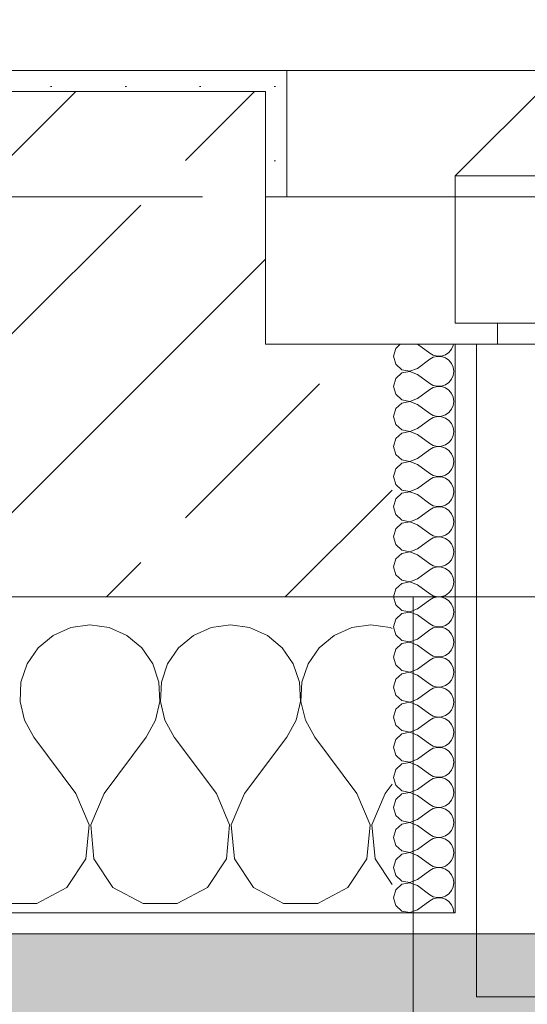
# Model space of a CAD drawing. Header units: metres. Extents: x -4 to 99, y -11 to 17.
# Tile 592 of 656: x 55.033 to 55.274, y -0.189 to 0.279. Entities that reach past the tile are written whole.
import ezdxf

# ---------------------------------------------------------------- set-up
doc = ezdxf.new("R2010")
doc.units = ezdxf.units.M
doc.header["$MEASUREMENT"] = 0
doc.linetypes.add('Strichlinie eng', pattern=[0.115, 0.075, -0.04])
doc.linetypes.add('Untersicht', pattern=[0.1, 0.075, -0.025])
for name, color, linetype in [('152 - Bemaßung_ Beschriftung.Ausbau', 7, 'Continuous'), ('301 - Elemente.Linie', 7, 'Continuous'), ('302 - Elemente.Schraffur', 7, 'Continuous'), ('603 - Struktur.Bodenplatte_ Decke Roh', 7, 'Continuous'), ('604 - Struktur.Wand Aussen', 7, 'Continuous'), ('650 - Abdeckung.Fußboden Aufbau', 7, 'Continuous'), ('Neubau_653 - Abdeckung.TB Verkofferung', 7, 'Continuous')]:
    doc.layers.add(name, color=color, linetype=linetype)
doc.styles.add('ERSTELLTER_STIL_2', font='txt')
doc.dimstyles.new('ERSTELLTER_STIL__1', dxfattribs={"dimtxt": 0.1, "dimasz": 0.0532, "dimexe": 0.18, "dimexo": 0.0625, "dimgap": 0, "dimtad": 1, "dimzin": 0, "dimdsep": 46, "dimtxsty": 'ERSTELLTER_STIL_2', "dimblk": 'ARROWHEAD_2', "dimblk1": 'ARROWHEAD_2', "dimblk2": 'ARROWHEAD_2', "dimcen": 0.09, "dimse1": 1, "dimse2": 1, "dimclrd": 7, "dimclre": 7, "dimclrt": 7, "dimazin": 0, "dimtfac": 1, "dimtdec": 4, "dimtmove": 0, "dimatfit": 3, "dimfxl": 1, "dimtolj": 1, "dimtzin": 0, "dimarcsym": 0})
doc.dimstyles.new('ERSTELLTER_STIL__2', dxfattribs={"dimtxt": 0.1, "dimasz": 0.0532, "dimexe": 0.18, "dimexo": 0.0625, "dimgap": 0, "dimtad": 1, "dimtih": 1, "dimtoh": 1, "dimzin": 0, "dimdsep": 46, "dimtxsty": 'ERSTELLTER_STIL_2', "dimblk": 'ARROWHEAD_2', "dimblk1": 'ARROWHEAD_2', "dimblk2": 'ARROWHEAD_2', "dimcen": 0.09, "dimse1": 1, "dimse2": 1, "dimclrd": 7, "dimclre": 7, "dimclrt": 7, "dimazin": 0, "dimtfac": 1, "dimtdec": 4, "dimtmove": 0, "dimatfit": 3, "dimfxl": 1, "dimtolj": 1, "dimtzin": 0, "dimarcsym": 0})
doc.dimstyles.new('ERSTELLTER_STIL__4', dxfattribs={"dimtxt": 0.1, "dimasz": 0.0532, "dimexe": 0.18, "dimexo": 0.0625, "dimgap": 0, "dimtad": 1, "dimzin": 0, "dimdsep": 46, "dimtxsty": 'ERSTELLTER_STIL_2', "dimblk": 'ARROWHEAD_2', "dimblk1": 'ARROWHEAD_2', "dimblk2": 'ARROWHEAD_2', "dimcen": 0.09, "dimse1": 1, "dimse2": 1, "dimclrd": 7, "dimclre": 7, "dimclrt": 7, "dimazin": 0, "dimtfac": 1, "dimtdec": 4, "dimtmove": 2, "dimatfit": 3, "dimfxl": 1, "dimtolj": 1, "dimtzin": 0, "dimarcsym": 0})
pattern_1 = [(0, (0, 0), (0, 0.08660254), [0, -0.05]), (0, (0.025, 0.0433), (0, 0.08660254), [0, -0.05])]
pattern_2 = [(45, (0, 0), (-0.01767767, 0.01767767), [0, -0.025])]

# ---------------------------------------------------------------- blocks, each defined once
blk = doc.blocks.new('*X100')
at = {"layer": '604 - Struktur.Wand Aussen', "color": 7, "linetype": 'Continuous', "lineweight": 5}
for p, q in [((55.06667, -0.00833), (55.05756, -0.0096)), ((55.07578, -0.0096), (55.06667, -0.00833)), ((55.13333, -0.00833), (55.12422, -0.0096)), ((55.14244, -0.0096), (55.13333, -0.00833)), ((55.2, -0.00833), (55.19089, -0.0096)), ((55.20911, -0.0096), (55.2, -0.00833)), ((55.04914, -0.01331), (55.04206, -0.01918)), ((55.05756, -0.0096), (55.04914, -0.01331)), ((55.08419, -0.01331), (55.07578, -0.0096)), ((55.09127, -0.01918), (55.08419, -0.01331)), ((55.11581, -0.01331), (55.10873, -0.01918)), ((55.12422, -0.0096), (55.11581, -0.01331)), ((55.15086, -0.01331), (55.14244, -0.0096)), ((55.15794, -0.01918), (55.15086, -0.01331)), ((55.18248, -0.01331), (55.17539, -0.01918)), ((55.19089, -0.0096), (55.18248, -0.01331)), ((55.21, -0.00999), (55.20911, -0.0096)), ((55.04206, -0.01918), (55.03685, -0.02676)), ((55.09648, -0.02676), (55.09127, -0.01918)), ((55.10873, -0.01918), (55.10352, -0.02676)), ((55.16315, -0.02676), (55.15794, -0.01918)), ((55.17539, -0.01918), (55.17019, -0.02676)), ((55.03685, -0.02676), (55.03391, -0.03547)), ((55.09942, -0.03547), (55.09648, -0.02676)), ((55.10352, -0.02676), (55.10058, -0.03547)), ((55.16609, -0.03547), (55.16315, -0.02676)), ((55.17019, -0.02676), (55.16725, -0.03547)), ((55.03391, -0.03547), (55.03347, -0.04466)), ((55.09987, -0.04466), (55.09942, -0.03547)), ((55.10058, -0.03547), (55.10013, -0.04466)), ((55.16653, -0.04466), (55.16609, -0.03547)), ((55.16725, -0.03547), (55.1668, -0.04466)), ((55.03347, -0.04466), (55.03555, -0.05362)), ((55.09778, -0.05362), (55.09987, -0.04466)), ((55.10013, -0.04466), (55.10222, -0.05362)), ((55.16445, -0.05362), (55.16653, -0.04466)), ((55.1668, -0.04466), (55.16888, -0.05362)), ((55.03555, -0.05362), (55.04, -0.06167)), ((55.09333, -0.06167), (55.09778, -0.05362)), ((55.10222, -0.05362), (55.10667, -0.06167)), ((55.16, -0.06167), (55.16445, -0.05362)), ((55.16888, -0.05362), (55.17333, -0.06167)), ((55.06, -0.08833), (55.04, -0.06167)), ((55.07333, -0.08833), (55.09333, -0.06167)), ((55.12667, -0.08833), (55.10667, -0.06167)), ((55.14, -0.08833), (55.16, -0.06167)), ((55.19333, -0.08833), (55.17333, -0.06167)), ((55.20667, -0.08833), (55.21, -0.08389)), ((55.06629, -0.1033), (55.06, -0.08833)), ((55.07333, -0.08833), (55.06705, -0.1033)), ((55.13295, -0.1033), (55.12667, -0.08833)), ((55.14, -0.08833), (55.13371, -0.1033)), ((55.19962, -0.1033), (55.19333, -0.08833)), ((55.20667, -0.08833), (55.20038, -0.1033)), ((55.06475, -0.11947), (55.06629, -0.1033)), ((55.06705, -0.1033), (55.06858, -0.11947)), ((55.13142, -0.11947), (55.13295, -0.1033)), ((55.13371, -0.1033), (55.13525, -0.11947)), ((55.19808, -0.11947), (55.19962, -0.1033)), ((55.20038, -0.1033), (55.20192, -0.11947)), ((55.05576, -0.13299), (55.06475, -0.11947)), ((55.06858, -0.11947), (55.07757, -0.13299)), ((55.12243, -0.13299), (55.13142, -0.11947)), ((55.13525, -0.11947), (55.14424, -0.13299)), ((55.1891, -0.13299), (55.19808, -0.11947)), ((55.20192, -0.11947), (55.21, -0.13163)), ((55.04145, -0.14066), (55.05576, -0.13299)), ((55.07757, -0.13299), (55.09188, -0.14066)), ((55.10812, -0.14066), (55.12243, -0.13299)), ((55.14424, -0.13299), (55.15855, -0.14066)), ((55.17479, -0.14066), (55.1891, -0.13299)), ((55.02521, -0.14066), (55.04145, -0.14066)), ((55.09188, -0.14066), (55.10812, -0.14066)), ((55.15855, -0.14066), (55.17479, -0.14066))]:
    blk.add_line(p, q, dxfattribs=at)
blk = doc.blocks.new('*X128')
at = {"layer": '604 - Struktur.Wand Aussen', "color": 7, "linetype": 'Continuous', "lineweight": 5}
for p, q in [((55.21178, 0.12304), (55.21071, 0.11929)), ((55.21392, 0.125), (55.21178, 0.12304)), ((55.22214, 0.125), (55.22786, 0.12071)), ((55.23696, 0.12116), (55.23822, 0.12267)), ((55.23822, 0.12267), (55.23901, 0.12448)), ((55.23901, 0.12448), (55.23909, 0.125)), ((55.21071, 0.11929), (55.21178, 0.11553)), ((55.22214, 0.11357), (55.22786, 0.11786)), ((55.22786, 0.12071), (55.22958, 0.11976)), ((55.22958, 0.11881), (55.22786, 0.11786)), ((55.22958, 0.11976), (55.2315, 0.11931)), ((55.2315, 0.11926), (55.22958, 0.11881)), ((55.2315, 0.11931), (55.23347, 0.11941)), ((55.23347, 0.11916), (55.2315, 0.11926)), ((55.23347, 0.11941), (55.23534, 0.12004)), ((55.23534, 0.11853), (55.23347, 0.11916)), ((55.23534, 0.12004), (55.23696, 0.12116)), ((55.23696, 0.11742), (55.23534, 0.11853)), ((55.23822, 0.1159), (55.23696, 0.11742)), ((55.21178, 0.11553), (55.21466, 0.1129)), ((55.21466, 0.1129), (55.2185, 0.11217)), ((55.2185, 0.11217), (55.22214, 0.11357)), ((55.23901, 0.11409), (55.23822, 0.1159)), ((55.23929, 0.11214), (55.23901, 0.11409)), ((55.21178, 0.10876), (55.21071, 0.105)), ((55.21466, 0.11139), (55.21178, 0.10876)), ((55.2185, 0.11211), (55.21466, 0.11139)), ((55.22214, 0.11071), (55.2185, 0.11211)), ((55.22214, 0.11071), (55.22786, 0.10643)), ((55.23696, 0.10687), (55.23822, 0.10839)), ((55.23822, 0.10839), (55.23901, 0.11019)), ((55.23901, 0.11019), (55.23929, 0.11214)), ((55.21071, 0.105), (55.21178, 0.10124)), ((55.22214, 0.09929), (55.22786, 0.10357)), ((55.22786, 0.10643), (55.22958, 0.10547)), ((55.22958, 0.10453), (55.22786, 0.10357)), ((55.22958, 0.10547), (55.2315, 0.10503)), ((55.2315, 0.10497), (55.22958, 0.10453)), ((55.2315, 0.10503), (55.23347, 0.10512)), ((55.23347, 0.10488), (55.2315, 0.10497)), ((55.23347, 0.10512), (55.23534, 0.10575)), ((55.23534, 0.10425), (55.23347, 0.10488)), ((55.23534, 0.10575), (55.23696, 0.10687)), ((55.23696, 0.10313), (55.23534, 0.10425)), ((55.23822, 0.10161), (55.23696, 0.10313)), ((55.21178, 0.10124), (55.21466, 0.09861)), ((55.21466, 0.09861), (55.2185, 0.09789)), ((55.2185, 0.09789), (55.22214, 0.09929)), ((55.23901, 0.09981), (55.23822, 0.10161)), ((55.23929, 0.09786), (55.23901, 0.09981)), ((55.21178, 0.09447), (55.21071, 0.09071)), ((55.21466, 0.0971), (55.21178, 0.09447)), ((55.2185, 0.09783), (55.21466, 0.0971)), ((55.22214, 0.09643), (55.2185, 0.09783)), ((55.22214, 0.09643), (55.22786, 0.09214)), ((55.23696, 0.09258), (55.23822, 0.0941)), ((55.23822, 0.0941), (55.23901, 0.09591)), ((55.23901, 0.09591), (55.23929, 0.09786)), ((55.21071, 0.09071), (55.21178, 0.08696)), ((55.22214, 0.085), (55.22786, 0.08929)), ((55.22786, 0.09214), (55.22958, 0.09119)), ((55.22958, 0.09024), (55.22786, 0.08929)), ((55.22958, 0.09119), (55.2315, 0.09074)), ((55.2315, 0.09069), (55.22958, 0.09024)), ((55.2315, 0.09074), (55.23347, 0.09084)), ((55.23347, 0.09059), (55.2315, 0.09069)), ((55.23347, 0.09084), (55.23534, 0.09147)), ((55.23534, 0.08996), (55.23347, 0.09059)), ((55.23534, 0.09147), (55.23696, 0.09258)), ((55.23696, 0.08884), (55.23534, 0.08996)), ((55.21178, 0.08696), (55.21466, 0.08433)), ((55.21466, 0.08433), (55.2185, 0.0836)), ((55.2185, 0.0836), (55.22214, 0.085)), ((55.23822, 0.08733), (55.23696, 0.08884)), ((55.23901, 0.08552), (55.23822, 0.08733)), ((55.23929, 0.08357), (55.23901, 0.08552)), ((55.21178, 0.08018), (55.21071, 0.07643)), ((55.21466, 0.08282), (55.21178, 0.08018)), ((55.2185, 0.08354), (55.21466, 0.08282)), ((55.22214, 0.08214), (55.2185, 0.08354)), ((55.22214, 0.08214), (55.22786, 0.07786)), ((55.23696, 0.0783), (55.23822, 0.07982)), ((55.23822, 0.07982), (55.23901, 0.08162)), ((55.23901, 0.08162), (55.23929, 0.08357)), ((55.21071, 0.07643), (55.21178, 0.07267)), ((55.22214, 0.07071), (55.22786, 0.075)), ((55.22786, 0.07786), (55.22958, 0.0769)), ((55.22958, 0.07595), (55.22786, 0.075)), ((55.22958, 0.0769), (55.2315, 0.07646)), ((55.2315, 0.0764), (55.22958, 0.07595)), ((55.2315, 0.07646), (55.23347, 0.07655)), ((55.23347, 0.0763), (55.2315, 0.0764)), ((55.23347, 0.07655), (55.23534, 0.07718)), ((55.23534, 0.07567), (55.23347, 0.0763)), ((55.23534, 0.07718), (55.23696, 0.0783)), ((55.23696, 0.07456), (55.23534, 0.07567)), ((55.21178, 0.07267), (55.21466, 0.07004)), ((55.2185, 0.06931), (55.22214, 0.07071)), ((55.23822, 0.07304), (55.23696, 0.07456)), ((55.23901, 0.07124), (55.23822, 0.07304)), ((55.23929, 0.06929), (55.23901, 0.07124)), ((55.21178, 0.0659), (55.21071, 0.06214)), ((55.21466, 0.06853), (55.21178, 0.0659)), ((55.21466, 0.07004), (55.2185, 0.06931)), ((55.2185, 0.06926), (55.21466, 0.06853)), ((55.22214, 0.06786), (55.2185, 0.06926)), ((55.22214, 0.06786), (55.22786, 0.06357)), ((55.23696, 0.06401), (55.23822, 0.06553)), ((55.23822, 0.06553), (55.23901, 0.06733)), ((55.23901, 0.06733), (55.23929, 0.06929)), ((55.21071, 0.06214), (55.21178, 0.05839)), ((55.22786, 0.06357), (55.22958, 0.06262)), ((55.22958, 0.06167), (55.22786, 0.06071)), ((55.22958, 0.06262), (55.2315, 0.06217)), ((55.2315, 0.06211), (55.22958, 0.06167)), ((55.2315, 0.06217), (55.23347, 0.06227)), ((55.23347, 0.06202), (55.2315, 0.06211)), ((55.23347, 0.06227), (55.23534, 0.0629)), ((55.23534, 0.06139), (55.23347, 0.06202)), ((55.23534, 0.0629), (55.23696, 0.06401)), ((55.23696, 0.06027), (55.23534, 0.06139)), ((55.21178, 0.05839), (55.21466, 0.05575)), ((55.2185, 0.05503), (55.22214, 0.05643)), ((55.22214, 0.05643), (55.22786, 0.06071)), ((55.23822, 0.05876), (55.23696, 0.06027)), ((55.23901, 0.05695), (55.23822, 0.05876)), ((55.23929, 0.055), (55.23901, 0.05695)), ((55.21178, 0.05161), (55.21071, 0.04786)), ((55.21466, 0.05425), (55.21178, 0.05161)), ((55.21466, 0.05575), (55.2185, 0.05503)), ((55.2185, 0.05497), (55.21466, 0.05425)), ((55.22214, 0.05357), (55.2185, 0.05497)), ((55.22214, 0.05357), (55.22786, 0.04929)), ((55.23822, 0.05124), (55.23901, 0.05305)), ((55.23901, 0.05305), (55.23929, 0.055)), ((55.21071, 0.04786), (55.21178, 0.0441)), ((55.22786, 0.04929), (55.22958, 0.04833)), ((55.22958, 0.04738), (55.22786, 0.04643)), ((55.22958, 0.04833), (55.2315, 0.04789)), ((55.2315, 0.04783), (55.22958, 0.04738)), ((55.2315, 0.04789), (55.23347, 0.04798)), ((55.23347, 0.04773), (55.2315, 0.04783)), ((55.23347, 0.04798), (55.23534, 0.04861)), ((55.23534, 0.0471), (55.23347, 0.04773)), ((55.23534, 0.04861), (55.23696, 0.04973)), ((55.23696, 0.04599), (55.23534, 0.0471)), ((55.23696, 0.04973), (55.23822, 0.05124)), ((55.21178, 0.0441), (55.21466, 0.04147)), ((55.2185, 0.04074), (55.22214, 0.04214)), ((55.22214, 0.04214), (55.22786, 0.04643)), ((55.23822, 0.04447), (55.23696, 0.04599)), ((55.23901, 0.04267), (55.23822, 0.04447)), ((55.23929, 0.04071), (55.23901, 0.04267)), ((55.21466, 0.03996), (55.21178, 0.03733)), ((55.21466, 0.04147), (55.2185, 0.04074)), ((55.2185, 0.04069), (55.21466, 0.03996)), ((55.22214, 0.03929), (55.2185, 0.04069)), ((55.22214, 0.03929), (55.22786, 0.035)), ((55.23822, 0.03696), (55.23901, 0.03876)), ((55.23901, 0.03876), (55.23929, 0.04071)), ((55.21178, 0.03733), (55.21071, 0.03357)), ((55.21071, 0.03357), (55.21178, 0.02982)), ((55.22786, 0.035), (55.22958, 0.03405)), ((55.22958, 0.0331), (55.22786, 0.03214)), ((55.22958, 0.03405), (55.2315, 0.0336)), ((55.2315, 0.03354), (55.22958, 0.0331)), ((55.2315, 0.0336), (55.23347, 0.0337)), ((55.23347, 0.03345), (55.2315, 0.03354)), ((55.23347, 0.0337), (55.23534, 0.03433)), ((55.23534, 0.03282), (55.23347, 0.03345)), ((55.23534, 0.03433), (55.23696, 0.03544)), ((55.23696, 0.0317), (55.23534, 0.03282)), ((55.23696, 0.03544), (55.23822, 0.03696)), ((55.21178, 0.02982), (55.21466, 0.02718)), ((55.22214, 0.02786), (55.22786, 0.03214)), ((55.23822, 0.03018), (55.23696, 0.0317)), ((55.23901, 0.02838), (55.23822, 0.03018)), ((55.23929, 0.02643), (55.23901, 0.02838)), ((55.21466, 0.02567), (55.21178, 0.02304)), ((55.21466, 0.02718), (55.2185, 0.02646)), ((55.2185, 0.0264), (55.21466, 0.02567)), ((55.2185, 0.02646), (55.22214, 0.02786)), ((55.22214, 0.025), (55.2185, 0.0264)), ((55.22214, 0.025), (55.22786, 0.02071)), ((55.23822, 0.02267), (55.23901, 0.02448)), ((55.23901, 0.02448), (55.23929, 0.02643)), ((55.21178, 0.02304), (55.21071, 0.01929)), ((55.21071, 0.01929), (55.21178, 0.01553)), ((55.22786, 0.02071), (55.22958, 0.01976)), ((55.22958, 0.01881), (55.22786, 0.01786)), ((55.22958, 0.01976), (55.2315, 0.01931)), ((55.2315, 0.01926), (55.22958, 0.01881)), ((55.2315, 0.01931), (55.23347, 0.01941)), ((55.23347, 0.01916), (55.2315, 0.01926)), ((55.23347, 0.01941), (55.23534, 0.02004)), ((55.23534, 0.01853), (55.23347, 0.01916)), ((55.23534, 0.02004), (55.23696, 0.02116)), ((55.23696, 0.02116), (55.23822, 0.02267)), ((55.21178, 0.01553), (55.21466, 0.0129)), ((55.22214, 0.01357), (55.22786, 0.01786)), ((55.23696, 0.01742), (55.23534, 0.01853)), ((55.23822, 0.0159), (55.23696, 0.01742)), ((55.23901, 0.01409), (55.23822, 0.0159)), ((55.23929, 0.01214), (55.23901, 0.01409)), ((55.21466, 0.01139), (55.21178, 0.00876)), ((55.21466, 0.0129), (55.2185, 0.01217)), ((55.2185, 0.01211), (55.21466, 0.01139)), ((55.2185, 0.01217), (55.22214, 0.01357)), ((55.22214, 0.01071), (55.2185, 0.01211)), ((55.22214, 0.01071), (55.22786, 0.00643)), ((55.23822, 0.00839), (55.23901, 0.01019)), ((55.23901, 0.01019), (55.23929, 0.01214)), ((55.21178, 0.00876), (55.21071, 0.005)), ((55.21071, 0.005), (55.21178, 0.00124)), ((55.22786, 0.00643), (55.22958, 0.00547)), ((55.22958, 0.00547), (55.2315, 0.00503)), ((55.2315, 0.00497), (55.22958, 0.00453)), ((55.2315, 0.00503), (55.23347, 0.00512)), ((55.23347, 0.00488), (55.2315, 0.00497)), ((55.23347, 0.00512), (55.23534, 0.00575)), ((55.23534, 0.00425), (55.23347, 0.00488)), ((55.23534, 0.00575), (55.23696, 0.00687)), ((55.23696, 0.00687), (55.23822, 0.00839)), ((55.21178, 0.00124), (55.21466, -0.00139)), ((55.22214, -0.00071), (55.22786, 0.00357)), ((55.22958, 0.00453), (55.22786, 0.00357)), ((55.23696, 0.00313), (55.23534, 0.00425)), ((55.23822, 0.00161), (55.23696, 0.00313)), ((55.23901, -0.00019), (55.23822, 0.00161)), ((55.21466, -0.0029), (55.21178, -0.00553)), ((55.21466, -0.00139), (55.2185, -0.00211)), ((55.2185, -0.00217), (55.21466, -0.0029)), ((55.2185, -0.00211), (55.22214, -0.00071)), ((55.22214, -0.00357), (55.2185, -0.00217)), ((55.22214, -0.00357), (55.22786, -0.00786)), ((55.23822, -0.0059), (55.23901, -0.00409)), ((55.23929, -0.00214), (55.23901, -0.00019)), ((55.23901, -0.00409), (55.23929, -0.00214)), ((55.21178, -0.00553), (55.21071, -0.00929)), ((55.21071, -0.00929), (55.21178, -0.01304)), ((55.22786, -0.00786), (55.22958, -0.00881)), ((55.22958, -0.00881), (55.2315, -0.00926)), ((55.2315, -0.00931), (55.22958, -0.00976)), ((55.2315, -0.00926), (55.23347, -0.00916)), ((55.23347, -0.00941), (55.2315, -0.00931)), ((55.23347, -0.00916), (55.23534, -0.00853)), ((55.23534, -0.00853), (55.23696, -0.00742)), ((55.23696, -0.00742), (55.23822, -0.0059)), ((55.21178, -0.01304), (55.21466, -0.01567)), ((55.22214, -0.015), (55.22786, -0.01071)), ((55.22958, -0.00976), (55.22786, -0.01071)), ((55.23534, -0.01004), (55.23347, -0.00941)), ((55.23696, -0.01116), (55.23534, -0.01004)), ((55.23822, -0.01267), (55.23696, -0.01116)), ((55.23901, -0.01448), (55.23822, -0.01267)), ((55.21466, -0.01718), (55.21178, -0.01982)), ((55.21466, -0.01567), (55.2185, -0.0164)), ((55.2185, -0.01646), (55.21466, -0.01718)), ((55.2185, -0.0164), (55.22214, -0.015)), ((55.22214, -0.01786), (55.2185, -0.01646)), ((55.22214, -0.01786), (55.22786, -0.02214)), ((55.23822, -0.02018), (55.23901, -0.01838)), ((55.23929, -0.01643), (55.23901, -0.01448)), ((55.23901, -0.01838), (55.23929, -0.01643)), ((55.21178, -0.01982), (55.21071, -0.02357)), ((55.22786, -0.02214), (55.22958, -0.0231)), ((55.22958, -0.0231), (55.2315, -0.02354)), ((55.23347, -0.02345), (55.23534, -0.02282)), ((55.23534, -0.02282), (55.23696, -0.0217)), ((55.23696, -0.0217), (55.23822, -0.02018)), ((55.21071, -0.02357), (55.21178, -0.02733)), ((55.21178, -0.02733), (55.21466, -0.02996)), ((55.22214, -0.02929), (55.22786, -0.025)), ((55.22958, -0.02405), (55.22786, -0.025)), ((55.2315, -0.0236), (55.22958, -0.02405)), ((55.2315, -0.02354), (55.23347, -0.02345)), ((55.23347, -0.0237), (55.2315, -0.0236)), ((55.23534, -0.02433), (55.23347, -0.0237)), ((55.23696, -0.02544), (55.23534, -0.02433)), ((55.23822, -0.02696), (55.23696, -0.02544)), ((55.23901, -0.02876), (55.23822, -0.02696)), ((55.21466, -0.03147), (55.21178, -0.0341)), ((55.21466, -0.02996), (55.2185, -0.03069)), ((55.2185, -0.03074), (55.21466, -0.03147)), ((55.2185, -0.03069), (55.22214, -0.02929)), ((55.22214, -0.03214), (55.2185, -0.03074)), ((55.22214, -0.03214), (55.22786, -0.03643)), ((55.23822, -0.03447), (55.23901, -0.03267)), ((55.23929, -0.03071), (55.23901, -0.02876)), ((55.23901, -0.03267), (55.23929, -0.03071)), ((55.21178, -0.0341), (55.21071, -0.03786)), ((55.22786, -0.03643), (55.22958, -0.03738)), ((55.22958, -0.03738), (55.2315, -0.03783)), ((55.23347, -0.03773), (55.23534, -0.0371)), ((55.23534, -0.0371), (55.23696, -0.03599)), ((55.23696, -0.03599), (55.23822, -0.03447)), ((55.21071, -0.03786), (55.21178, -0.04161)), ((55.21178, -0.04161), (55.21466, -0.04425)), ((55.22214, -0.04357), (55.22786, -0.03929)), ((55.22958, -0.03833), (55.22786, -0.03929)), ((55.2315, -0.03789), (55.22958, -0.03833)), ((55.2315, -0.03783), (55.23347, -0.03773)), ((55.23347, -0.03798), (55.2315, -0.03789)), ((55.23534, -0.03861), (55.23347, -0.03798)), ((55.23696, -0.03973), (55.23534, -0.03861)), ((55.23822, -0.04124), (55.23696, -0.03973)), ((55.23901, -0.04305), (55.23822, -0.04124)), ((55.21466, -0.04575), (55.21178, -0.04839)), ((55.21466, -0.04425), (55.2185, -0.04497)), ((55.2185, -0.04503), (55.21466, -0.04575)), ((55.2185, -0.04497), (55.22214, -0.04357)), ((55.22214, -0.04643), (55.2185, -0.04503)), ((55.22214, -0.04643), (55.22786, -0.05071)), ((55.23929, -0.045), (55.23901, -0.04305)), ((55.23901, -0.04695), (55.23929, -0.045)), ((55.21178, -0.04839), (55.21071, -0.05214)), ((55.22786, -0.05071), (55.22958, -0.05167)), ((55.23347, -0.05202), (55.23534, -0.05139)), ((55.23534, -0.05139), (55.23696, -0.05027)), ((55.23696, -0.05027), (55.23822, -0.04876)), ((55.23822, -0.04876), (55.23901, -0.04695)), ((55.21071, -0.05214), (55.21178, -0.0559)), ((55.21178, -0.0559), (55.21466, -0.05853)), ((55.22214, -0.05786), (55.22786, -0.05357)), ((55.22958, -0.05262), (55.22786, -0.05357)), ((55.22958, -0.05167), (55.2315, -0.05211)), ((55.2315, -0.05217), (55.22958, -0.05262)), ((55.2315, -0.05211), (55.23347, -0.05202)), ((55.23347, -0.05227), (55.2315, -0.05217)), ((55.23534, -0.0529), (55.23347, -0.05227)), ((55.23696, -0.05401), (55.23534, -0.0529)), ((55.23822, -0.05553), (55.23696, -0.05401)), ((55.23901, -0.05733), (55.23822, -0.05553)), ((55.21466, -0.06004), (55.21178, -0.06267)), ((55.21466, -0.05853), (55.2185, -0.05926)), ((55.2185, -0.05931), (55.21466, -0.06004)), ((55.2185, -0.05926), (55.22214, -0.05786)), ((55.22214, -0.06071), (55.2185, -0.05931)), ((55.22214, -0.06071), (55.22786, -0.065)), ((55.23929, -0.05929), (55.23901, -0.05733)), ((55.23901, -0.06124), (55.23929, -0.05929)), ((55.21178, -0.06267), (55.21071, -0.06643)), ((55.22786, -0.065), (55.22958, -0.06595)), ((55.23534, -0.06567), (55.23696, -0.06456)), ((55.23696, -0.06456), (55.23822, -0.06304)), ((55.23822, -0.06304), (55.23901, -0.06124)), ((55.21071, -0.06643), (55.21178, -0.07018)), ((55.22214, -0.07214), (55.22786, -0.06786)), ((55.22958, -0.0669), (55.22786, -0.06786)), ((55.22958, -0.06595), (55.2315, -0.0664)), ((55.2315, -0.06646), (55.22958, -0.0669)), ((55.2315, -0.0664), (55.23347, -0.0663)), ((55.23347, -0.06655), (55.2315, -0.06646)), ((55.23347, -0.0663), (55.23534, -0.06567)), ((55.23534, -0.06718), (55.23347, -0.06655)), ((55.23696, -0.0683), (55.23534, -0.06718)), ((55.23822, -0.06982), (55.23696, -0.0683)), ((55.23901, -0.07162), (55.23822, -0.06982)), ((55.21178, -0.07018), (55.21466, -0.07282)), ((55.21466, -0.07433), (55.21178, -0.07696)), ((55.21466, -0.07282), (55.2185, -0.07354)), ((55.2185, -0.0736), (55.21466, -0.07433)), ((55.2185, -0.07354), (55.22214, -0.07214)), ((55.22214, -0.075), (55.2185, -0.0736)), ((55.23929, -0.07357), (55.23901, -0.07162)), ((55.23901, -0.07552), (55.23929, -0.07357)), ((55.21178, -0.07696), (55.21071, -0.08071)), ((55.22214, -0.075), (55.22786, -0.07929)), ((55.22786, -0.07929), (55.22958, -0.08024)), ((55.23534, -0.07996), (55.23696, -0.07884)), ((55.23696, -0.07884), (55.23822, -0.07733)), ((55.23822, -0.07733), (55.23901, -0.07552)), ((55.21071, -0.08071), (55.21178, -0.08447)), ((55.22214, -0.08643), (55.22786, -0.08214)), ((55.22958, -0.08119), (55.22786, -0.08214)), ((55.22958, -0.08024), (55.2315, -0.08069)), ((55.2315, -0.08074), (55.22958, -0.08119)), ((55.2315, -0.08069), (55.23347, -0.08059)), ((55.23347, -0.08084), (55.2315, -0.08074)), ((55.23347, -0.08059), (55.23534, -0.07996)), ((55.23534, -0.08147), (55.23347, -0.08084)), ((55.23696, -0.08258), (55.23534, -0.08147)), ((55.23822, -0.0841), (55.23696, -0.08258)), ((55.23901, -0.08591), (55.23822, -0.0841)), ((55.21178, -0.08447), (55.21466, -0.0871)), ((55.21466, -0.08861), (55.21178, -0.09124)), ((55.21466, -0.0871), (55.2185, -0.08783)), ((55.2185, -0.08789), (55.21466, -0.08861)), ((55.2185, -0.08783), (55.22214, -0.08643)), ((55.22214, -0.08929), (55.2185, -0.08789)), ((55.23929, -0.08786), (55.23901, -0.08591)), ((55.23901, -0.08981), (55.23929, -0.08786)), ((55.21178, -0.09124), (55.21071, -0.095)), ((55.22214, -0.08929), (55.22786, -0.09357)), ((55.23534, -0.09425), (55.23696, -0.09313)), ((55.23696, -0.09313), (55.23822, -0.09161)), ((55.23822, -0.09161), (55.23901, -0.08981)), ((55.21071, -0.095), (55.21178, -0.09876)), ((55.22214, -0.10071), (55.22786, -0.09643)), ((55.22786, -0.09357), (55.22958, -0.09453)), ((55.22958, -0.09547), (55.22786, -0.09643)), ((55.22958, -0.09453), (55.2315, -0.09497)), ((55.2315, -0.09503), (55.22958, -0.09547)), ((55.2315, -0.09497), (55.23347, -0.09488)), ((55.23347, -0.09512), (55.2315, -0.09503)), ((55.23347, -0.09488), (55.23534, -0.09425)), ((55.23534, -0.09575), (55.23347, -0.09512)), ((55.23696, -0.09687), (55.23534, -0.09575)), ((55.23822, -0.09839), (55.23696, -0.09687)), ((55.21178, -0.09876), (55.21466, -0.10139)), ((55.21466, -0.10139), (55.2185, -0.10211)), ((55.2185, -0.10217), (55.21466, -0.1029)), ((55.2185, -0.10211), (55.22214, -0.10071)), ((55.22214, -0.10357), (55.2185, -0.10217)), ((55.23901, -0.10019), (55.23822, -0.09839)), ((55.23929, -0.10214), (55.23901, -0.10019)), ((55.23901, -0.10409), (55.23929, -0.10214)), ((55.21178, -0.10553), (55.21071, -0.10929)), ((55.21466, -0.1029), (55.21178, -0.10553)), ((55.22214, -0.10357), (55.22786, -0.10786)), ((55.23534, -0.10853), (55.23696, -0.10742)), ((55.23696, -0.10742), (55.23822, -0.1059)), ((55.23822, -0.1059), (55.23901, -0.10409)), ((55.21071, -0.10929), (55.21178, -0.11304)), ((55.22214, -0.115), (55.22786, -0.11071)), ((55.22786, -0.10786), (55.22958, -0.10881)), ((55.22958, -0.10976), (55.22786, -0.11071)), ((55.22958, -0.10881), (55.2315, -0.10926)), ((55.2315, -0.10931), (55.22958, -0.10976)), ((55.2315, -0.10926), (55.23347, -0.10916)), ((55.23347, -0.10941), (55.2315, -0.10931)), ((55.23347, -0.10916), (55.23534, -0.10853)), ((55.23534, -0.11004), (55.23347, -0.10941)), ((55.23696, -0.11116), (55.23534, -0.11004)), ((55.23822, -0.11267), (55.23696, -0.11116)), ((55.21178, -0.11304), (55.21466, -0.11567)), ((55.21466, -0.11567), (55.2185, -0.1164)), ((55.2185, -0.11646), (55.21466, -0.11718)), ((55.2185, -0.1164), (55.22214, -0.115)), ((55.22214, -0.11786), (55.2185, -0.11646)), ((55.23901, -0.11448), (55.23822, -0.11267)), ((55.23929, -0.11643), (55.23901, -0.11448)), ((55.23901, -0.11838), (55.23929, -0.11643)), ((55.21178, -0.11982), (55.21071, -0.12357)), ((55.21466, -0.11718), (55.21178, -0.11982)), ((55.22214, -0.11786), (55.22786, -0.12214)), ((55.23696, -0.1217), (55.23822, -0.12018)), ((55.23822, -0.12018), (55.23901, -0.11838)), ((55.21071, -0.12357), (55.21178, -0.12733)), ((55.22214, -0.12929), (55.22786, -0.125)), ((55.22786, -0.12214), (55.22958, -0.1231)), ((55.22958, -0.12405), (55.22786, -0.125)), ((55.22958, -0.1231), (55.2315, -0.12354)), ((55.2315, -0.1236), (55.22958, -0.12405)), ((55.2315, -0.12354), (55.23347, -0.12345)), ((55.23347, -0.1237), (55.2315, -0.1236)), ((55.23347, -0.12345), (55.23534, -0.12282)), ((55.23534, -0.12433), (55.23347, -0.1237)), ((55.23534, -0.12282), (55.23696, -0.1217)), ((55.23696, -0.12544), (55.23534, -0.12433)), ((55.23822, -0.12696), (55.23696, -0.12544)), ((55.21178, -0.12733), (55.21466, -0.12996)), ((55.21466, -0.12996), (55.2185, -0.13069)), ((55.2185, -0.13074), (55.21466, -0.13147)), ((55.2185, -0.13069), (55.22214, -0.12929)), ((55.22214, -0.13214), (55.2185, -0.13074)), ((55.23901, -0.12876), (55.23822, -0.12696)), ((55.23929, -0.13071), (55.23901, -0.12876)), ((55.23901, -0.13267), (55.23929, -0.13071)), ((55.21178, -0.1341), (55.21071, -0.13786)), ((55.21466, -0.13147), (55.21178, -0.1341)), ((55.22214, -0.13214), (55.22786, -0.13643)), ((55.23696, -0.13599), (55.23822, -0.13447)), ((55.23822, -0.13447), (55.23901, -0.13267)), ((55.21071, -0.13786), (55.21178, -0.14161)), ((55.22214, -0.14357), (55.22786, -0.13929)), ((55.22786, -0.13643), (55.22958, -0.13738)), ((55.22958, -0.13833), (55.22786, -0.13929)), ((55.22958, -0.13738), (55.2315, -0.13783)), ((55.2315, -0.13789), (55.22958, -0.13833)), ((55.2315, -0.13783), (55.23347, -0.13773)), ((55.23347, -0.13798), (55.2315, -0.13789)), ((55.23347, -0.13773), (55.23534, -0.1371)), ((55.23534, -0.13861), (55.23347, -0.13798)), ((55.23534, -0.1371), (55.23696, -0.13599)), ((55.23696, -0.13973), (55.23534, -0.13861)), ((55.23822, -0.14124), (55.23696, -0.13973)), ((55.21178, -0.14161), (55.21466, -0.14425)), ((55.21466, -0.14425), (55.2185, -0.14497)), ((55.2185, -0.14497), (55.22214, -0.14357)), ((55.23901, -0.14305), (55.23822, -0.14124)), ((55.23929, -0.145), (55.23901, -0.14305))]:
    blk.add_line(p, q, dxfattribs=at)
blk = doc.blocks.new('*D363')
at = {"layer": '152 - Bemaßung_ Beschriftung.Ausbau', "color": 7, "linetype": 'Continuous', "lineweight": 5}
for p, q in [((-1.675, 0.005), (-1.675, 0.245)), ((-1.71, 0.02521), (-1.64, -0.01521)), ((-1.6225, 0.005), (-1.7275, 0.005)), ((-1.675, -0.145), (-1.675, 0.005)), ((-1.71, -0.12479), (-1.64, -0.16521)), ((-1.6225, -0.145), (-1.7275, -0.145)), ((-1.675, -0.17923), (-1.675, -0.145))]:
    blk.add_line(p, q, dxfattribs=at)
at = {"layer": '152 - Bemaßung_ Beschriftung.Ausbau', "color": 7, "lineweight": 5, "insert": (-1.68664, -0.14589), "char_height": 0.1, "attachment_point": 7, "rotation": 90, "style": 'ERSTELLTER_STIL_2'}
blk.add_mtext('\\A1;{\\pql;\\fArial|b0|i0|c0|p38;15}', dxfattribs=at)
blk = doc.blocks.new('ARROWHEAD_2')
at = {"color": 0, "linetype": 'Continuous', "lineweight": 0}
for p, q in [((-0.3781, -0.655), (0.3781, 0.655)), ((0, 0), (-1, 0))]:
    blk.add_line(p, q, dxfattribs=at)
blk = doc.blocks.new('*D364')
at = {"layer": '152 - Bemaßung_ Beschriftung.Ausbau', "color": 7, "linetype": 'Continuous', "lineweight": 5}
blk.add_line((-1.71, 0.02521), (-1.64, -0.01521), dxfattribs=at)
blk = doc.blocks.new('*D369')
at = {"layer": '152 - Bemaßung_ Beschriftung.Ausbau', "color": 7, "linetype": 'Continuous', "lineweight": 5}
for p, q in [((-2.175, 0.005), (-2.175, 0.245)), ((-2.21, 0.02521), (-2.14, -0.01521)), ((-2.1225, 0.005), (-2.2275, 0.005)), ((-2.175, -0.145), (-2.175, 0.005)), ((-2.21, -0.12479), (-2.14, -0.16521)), ((-2.1225, -0.145), (-2.2275, -0.145)), ((-2.175, -0.17923), (-2.175, -0.145))]:
    blk.add_line(p, q, dxfattribs=at)
at = {"layer": '152 - Bemaßung_ Beschriftung.Ausbau', "color": 7, "lineweight": 5, "insert": (-2.1845, -0.14511), "char_height": 0.1, "attachment_point": 7, "rotation": 90, "style": 'ERSTELLTER_STIL_2'}
blk.add_mtext('\\A1;{\\pql;\\fArial|b0|i0|c0|p38;15}', dxfattribs=at)
blk = doc.blocks.new('*D370')
at = {"layer": '152 - Bemaßung_ Beschriftung.Ausbau', "color": 7, "linetype": 'Continuous', "lineweight": 5}
for p, q in [((-2.21, 0.27019), (-2.14, 0.22978)), ((-2.14, 0.22479), (-2.21, 0.26521)), ((-2.1225, 0.245), (-2.2275, 0.245)), ((-2.175, 0.005), (-2.175, 0.245)), ((-2.21, 0.02521), (-2.14, -0.01521))]:
    blk.add_line(p, q, dxfattribs=at)
at = {"layer": '152 - Bemaßung_ Beschriftung.Ausbau', "color": 7, "lineweight": 5, "insert": (-2.195, 0.04911), "char_height": 0.1, "attachment_point": 7, "rotation": 90, "style": 'ERSTELLTER_STIL_2'}
blk.add_mtext('\\A1;{\\pql;\\fArial|b0|i0|c0|p38;24}', dxfattribs=at)
blk = doc.blocks.new('*D416')
at = {"layer": '152 - Bemaßung_ Beschriftung.Ausbau', "color": 7, "linetype": 'Continuous', "lineweight": 5}
for p, q in [((53.95, -4.1125), (53.95, -4.0075)), ((55.15, -4.1125), (55.15, -4.0075)), ((53.97021, -4.025), (53.92979, -4.095)), ((55.17021, -4.025), (55.12979, -4.095)), ((53.95, -4.06), (55.15, -4.06))]:
    blk.add_line(p, q, dxfattribs=at)
at = {"layer": '152 - Bemaßung_ Beschriftung.Ausbau', "color": 7, "lineweight": 5, "insert": (54.41697, -4.04), "char_height": 0.1, "attachment_point": 7, "style": 'ERSTELLTER_STIL_2'}
blk.add_mtext('\\A1;{\\pql;\\fArial|b0|i0|c0|p38;1,20}', dxfattribs=at)
blk = doc.blocks.new('*D417')
at = {"layer": '152 - Bemaßung_ Beschriftung.Ausbau', "color": 7, "linetype": 'Continuous', "lineweight": 5}
for p, q in [((55.15, -4.1125), (55.15, -4.0075)), ((57.55, -4.1125), (57.55, -4.0075)), ((55.17021, -4.025), (55.12979, -4.095)), ((57.57021, -4.025), (57.52979, -4.095)), ((55.15, -4.06), (57.55, -4.06))]:
    blk.add_line(p, q, dxfattribs=at)
at = {"layer": '152 - Bemaßung_ Beschriftung.Ausbau', "color": 7, "lineweight": 5, "char_height": 0.1, "attachment_point": 7, "style": 'ERSTELLTER_STIL_2'}
for s, insert in [('\\A1;{\\pql;\\fArial|b0|i0|c0|p38;2,40}', (56.21697, -4.04)), ('\\A1;{\\pql;\\fArial|b0|i0|c0|p38;2,01}', (56.21697, -4.18))]:
    blk.add_mtext(s, dxfattribs=dict(at, insert=insert))
blk = doc.blocks.new('*D451')
at = {"layer": '152 - Bemaßung_ Beschriftung.Ausbau', "color": 7, "linetype": 'Continuous', "lineweight": 5}
for p, q in [((54.62, -4.6125), (54.62, -4.5075)), ((58.07, -4.6125), (58.07, -4.5075)), ((54.64021, -4.525), (54.59979, -4.595)), ((58.09021, -4.525), (58.04979, -4.595)), ((54.62, -4.56), (58.07, -4.56))]:
    blk.add_line(p, q, dxfattribs=at)
at = {"layer": '152 - Bemaßung_ Beschriftung.Ausbau', "color": 7, "lineweight": 5, "char_height": 0.1, "attachment_point": 7, "style": 'ERSTELLTER_STIL_2'}
for s, insert in [('\\A1;{\\pql;\\fArial|b0|i0|c0|p38;13\\fArial|b0|i0|c0|p38;\\A1{\\H.66x;\\S5^  ;}}', (57.84791, -4.54171)), ('\\A1;{\\pql;\\fArial|b0|i0|c0|p38;3,45}', (56.11104, -4.54))]:
    blk.add_mtext(s, dxfattribs=dict(at, insert=insert))
blk = doc.blocks.new('*D490')
at = {"layer": '152 - Bemaßung_ Beschriftung.Ausbau', "color": 7, "linetype": 'Continuous', "lineweight": 5}
for p, q in [((54.67999, -5.1125), (54.67999, -5.0075)), ((57.97999, -5.1125), (57.97999, -5.0075)), ((54.7002, -5.025), (54.65978, -5.095)), ((58.0002, -5.025), (57.95978, -5.095)), ((54.67999, -5.06), (57.97999, -5.06))]:
    blk.add_line(p, q, dxfattribs=at)
at = {"layer": '152 - Bemaßung_ Beschriftung.Ausbau', "color": 7, "lineweight": 5, "insert": (56.19696, -5.04), "char_height": 0.1, "attachment_point": 7, "style": 'ERSTELLTER_STIL_2'}
blk.add_mtext('\\A1;{\\pql;\\fArial|b0|i0|c0|p38;3,30}', dxfattribs=at)
blk = doc.blocks.new('*D497')
at = {"layer": '152 - Bemaßung_ Beschriftung.Ausbau', "color": 7, "linetype": 'Continuous', "lineweight": 5}
for p, q in [((-0.165, -5.6125), (-0.165, -5.5075)), ((62.42503, -5.6125), (62.42503, -5.5075)), ((-0.14479, -5.525), (-0.18521, -5.595)), ((62.40482, -5.595), (62.44523, -5.525)), ((-0.19923, -5.56), (-0.165, -5.56)), ((-0.165, -5.56), (62.42503, -5.56)), ((62.42503, -5.56), (62.45926, -5.56))]:
    blk.add_line(p, q, dxfattribs=at)
at = {"layer": '152 - Bemaßung_ Beschriftung.Ausbau', "color": 7, "lineweight": 5, "insert": (30.95904, -5.54), "char_height": 0.1, "attachment_point": 7, "style": 'ERSTELLTER_STIL_2'}
blk.add_mtext('\\A1;{\\pql;\\fArial|b0|i0|c0|p38;62,59}', dxfattribs=at)

msp = doc.modelspace()

# ---------------------------------------------------------------- hatches: boundary and pattern name
at = {"layer": '302 - Elemente.Schraffur', "linetype": 'Continuous', "lineweight": 0, "true_color": 0x191919}
msp.add_hatch(color=250, dxfattribs=at).paths.add_polyline_path([(43.72998, -3.31), (55.21999, -3.31), (55.21999, -0.155), (43.73, -0.155)])
at = {"layer": '302 - Elemente.Schraffur', "linetype": 'Continuous', "lineweight": 0, "true_color": 0x282828}
msp.add_hatch(color=250, dxfattribs=at).paths.add_polyline_path([(55.21999, -3.31), (62.43503, -3.31), (62.43503, -0.155), (55.21999, -0.155)])
at = {"layer": '604 - Struktur.Wand Aussen', "linetype": 'Continuous', "lineweight": 0, "true_color": 0x000000}
h = msp.add_hatch(dxfattribs=at)
h.set_pattern_fill('Gips_0001', color=18, style=0, pattern_type=2)
h.set_pattern_definition(pattern_2)
h.paths.add_polyline_path([(54.68999, 0.255), (54.68999, 0.245), (55.15, 0.245), (55.15, 0.255)])
h = msp.add_hatch(dxfattribs=at)
h.set_pattern_fill('Gips_0001', color=18, style=0, pattern_type=2)
h.set_pattern_definition(pattern_2)
h.paths.add_polyline_path([(55.15, 0.255), (55.15, 0.195), (55.16, 0.195), (55.16, 0.255)])
h = msp.add_hatch(dxfattribs=at)
h.set_pattern_fill('Beton__Stahlbeton_0001', color=18, style=0, pattern_type=2)
h.set_pattern_definition([(45, (0, 0), (-0.08485281, 0.08485281), []), (45, (-0.04243, 0.04243), (-0.08485281, 0.08485281), [0.09, -0.03])])
h.paths.add_polyline_path([(53.89, 0.005), (55.21, 0.005), (55.21, 0.125), (55.15, 0.125), (55.15, 0.195), (55.15, 0.245), (53.95, 0.245), (53.95, 0.195), (53.95, 0.125), (53.89, 0.125)])
h = msp.add_hatch(dxfattribs=at)
h.set_pattern_fill('Verputz_0001', color=18, style=0, pattern_type=2)
h.set_pattern_definition(pattern_1)
h.paths.add_polyline_path([(55.25, 0.125), (55.24, 0.125), (55.24, -0.155), (55.25, -0.155)])
h = msp.add_hatch(dxfattribs=at)
h.set_pattern_fill('Verputz_0001', color=18, style=0, pattern_type=2)
h.set_pattern_definition(pattern_1)
h.paths.add_polyline_path([(55.24, -0.145), (53.86, -0.145), (53.86, -0.155), (55.24, -0.155)])

# ---------------------------------------------------------------- linework, layer by layer
at = {"layer": '301 - Elemente.Linie', "color": 7, "linetype": 'Continuous', "lineweight": 18, "flags": 128}
msp.add_lwpolyline([(55.22001, -0.155), (55.22, -3.31)], dxfattribs=at)
at = {"layer": '603 - Struktur.Bodenplatte_ Decke Roh', "color": 9, "linetype": 'Continuous', "lineweight": 13, "true_color": 0xbebebe, "flags": 128}
msp.add_lwpolyline([(43.73, -3.31), (55.21999, -3.31), (55.21999, 0.005)], dxfattribs=at)
at = {"layer": '603 - Struktur.Bodenplatte_ Decke Roh', "color": 7, "linetype": 'Strichlinie eng', "lineweight": 9, "flags": 128}
msp.add_lwpolyline([(55.21999, 0.005), (43.73, 0.005)], dxfattribs=at)
at = {"layer": '603 - Struktur.Bodenplatte_ Decke Roh', "color": 7, "linetype": 'Continuous', "lineweight": 18, "flags": 128}
msp.add_lwpolyline([(55.21999, 0.005), (62.27503, 0.005)], dxfattribs=at)
at = {"layer": '604 - Struktur.Wand Aussen', "color": 7, "linetype": 'Continuous', "lineweight": 9}
for p, q in [((55.24, 0.205), (55.65719, 0.62219)), ((55.16, 0.255), (57.54, 0.255)), ((55.25, -0.155), (55.25, -0.185)), ((55.25, -0.185), (57.45, -0.185))]:
    msp.add_line(p, q, dxfattribs=at)
at = {"layer": '604 - Struktur.Wand Aussen', "color": 7, "linetype": 'Continuous', "lineweight": 5}
for p, q in [((55.15, 0.255), (55.16, 0.255)), ((55.16, 0.245), (55.16, 0.255)), ((55.16, 0.245), (55.16, 0.255)), ((55.16, 0.195), (55.16, 0.245)), ((55.16, 0.195), (55.16, 0.245)), ((55.15, 0.195), (55.16, 0.195)), ((55.15, 0.195), (55.16, 0.195)), ((55.15, 0.195), (55.16, 0.195)), ((55.21, 0.125), (55.24, 0.125)), ((55.21, 0.125), (55.24, 0.125)), ((55.21, 0.125), (55.24, 0.125)), ((55.24, 0.125), (55.25, 0.125)), ((55.24, 0.125), (55.24, -0.145)), ((55.24, -0.145), (55.24, 0.125)), ((55.24, 0.125), (55.25, 0.125)), ((55.24, 0.125), (55.25, 0.125)), ((55.25, 0.005), (55.25, 0.125)), ((55.25, 0.005), (55.25, 0.125)), ((55.25, -0.005), (55.25, 0.005)), ((55.25, -0.005), (55.25, 0.005)), ((55.25, -0.145), (55.25, -0.005)), ((55.25, -0.145), (55.25, -0.005)), ((53.89, -0.145), (55.21, -0.145)), ((55.21, -0.145), (55.24, -0.145)), ((55.25, -0.155), (55.25, -0.145)), ((55.25, -0.155), (55.25, -0.145)), ((55.24, -0.155), (55.25, -0.155))]:
    msp.add_line(p, q, dxfattribs=at)
at = {"layer": '604 - Struktur.Wand Aussen', "color": 7, "linetype": 'Strichlinie eng', "lineweight": 9}
for p, q in [((55.16, 0.255), (57.54, 0.255)), ((55.25, -0.155), (57.45, -0.155))]:
    msp.add_line(p, q, dxfattribs=at)
at = {"layer": '604 - Struktur.Wand Aussen', "color": 7, "linetype": 'Continuous', "lineweight": 13}
for p, q in [((55.15, 0.245), (53.95, 0.245)), ((55.15, 0.245), (55.15, 0.195)), ((55.24, 0.135), (55.24, 0.205)), ((55.24, 0.205), (55.32, 0.205)), ((55.15, 0.125), (55.15, 0.195)), ((55.15, 0.195), (55.24, 0.195)), ((55.15, 0.125), (55.15, 0.195)), ((55.15, 0.125), (55.15, 0.195)), ((55.24, 0.195), (55.24, 0.135)), ((55.24, 0.135), (55.26, 0.135)), ((55.32, 0.135), (55.24, 0.135)), ((55.26, 0.135), (55.26, 0.125)), ((55.15, 0.125), (55.21, 0.125)), ((55.26, 0.125), (55.15, 0.125)), ((55.15, 0.125), (55.21, 0.125)), ((55.15, 0.125), (55.21, 0.125)), ((55.81, 0.125), (55.26, 0.125)), ((53.89, 0.005), (55.21, 0.005))]:
    msp.add_line(p, q, dxfattribs=at)
at = {"layer": '604 - Struktur.Wand Aussen', "color": 7, "linetype": 'Continuous', "lineweight": 5, "flags": 128}
for points in [[(55.15, 0.255), (54.68999, 0.255)], [(53.86, -0.155), (55.24, -0.155)]]:
    msp.add_lwpolyline(points, dxfattribs=at)
at = {"layer": '604 - Struktur.Wand Aussen', "color": 7, "linetype": 'Continuous', "lineweight": 9}
msp.add_point((55.16, 0.255), dxfattribs=at)
at = {"layer": '650 - Abdeckung.Fußboden Aufbau', "color": 7, "linetype": 'Continuous', "lineweight": 13, "flags": 128}
msp.add_lwpolyline([(54.62, 0.70998), (54.68999, 0.70998), (54.68999, 0.255), (57.96999, 0.255), (57.96999, 0.70998), (58.07, 0.70998), (58.07, 5.295), (58.07, 5.8045), (54.68999, 5.8045), (54.68999, 5.18998), (54.62, 5.18998)], close=True, dxfattribs=at)
at = {"layer": 'Neubau_653 - Abdeckung.TB Verkofferung', "color": 1, "linetype": 'Untersicht', "lineweight": 9}
msp.add_line((51.02, 0.19498), (62.02503, 0.19498), dxfattribs=at)

# ---------------------------------------------------------------- block references
at = {"layer": '604 - Struktur.Wand Aussen', "color": 7, "lineweight": 18}
for name in ['*X128', '*X100']:
    msp.add_blockref(name, (0, 0), dxfattribs=at)

# ---------------------------------------------------------------- dimensions: what is measured, and where the dimension line sits
at = {"layer": '152 - Bemaßung_ Beschriftung.Ausbau', "color": 7, "linetype": 'Continuous', "lineweight": 5}
for base, p1, p2, picture, middle in [((58.07, -4.56), (54.62, 2.94998), (58.07, 3.31249), '*D451', (56.24093, -4.49)), ((57.97999, -5.06), (54.67999, 0.69998), (57.97999, 0.69998), '*D490', (56.32684, -4.99)), ((55.15, -4.06), (53.95, 0.125), (55.15, 0.125), '*D416', (54.54685, -3.99)), ((57.55, -4.06), (55.15, 0.125), (57.55, 0.125), '*D417', (56.34685, -3.99)), ((62.42503, -5.56), (-0.165, -0.145), (62.42503, -0.145), '*D497', (31.12704, -5.49))]:
    dim = msp.add_linear_dim(base=base, p1=p1, p2=p2, dimstyle='ERSTELLTER_STIL__2', dxfattribs=at)
    dim.commit()
    dim.dimension.update_dxf_attribs({"geometry": picture, "text_midpoint": middle, "dimtype": 160})
for base, p1, p2, dimstyle, picture, middle in [((-2.175, 0.245), (62.27503, 0.005), (0.36999, 0.245), 'ERSTELLTER_STIL__1', '*D370', (-2.245, 0.12535)), ((-2.175, 0.005), (-0.165, -0.145), (62.27503, 0.005), 'ERSTELLTER_STIL__4', '*D369', (-2.2345, -0.06888)), ((-1.675, 0.005), (-0.165, -0.145), (62.27503, 0.005), 'ERSTELLTER_STIL__4', '*D363', (-1.73664, -0.06965)), ((-1.675, 0.005), (62.275025, 0.005), (-0.015, 0.005), 'ERSTELLTER_STIL__1', '*D364', (-1.7450000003, 0.001853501))]:
    dim = msp.add_linear_dim(base=base, p1=p1, p2=p2, angle=90, dimstyle=dimstyle, dxfattribs=at)
    dim.commit()
    dim.dimension.update_dxf_attribs({"geometry": picture, "text_midpoint": middle, "dimtype": 160, "text_rotation": 90})

doc.saveas('drawing.dxf')
